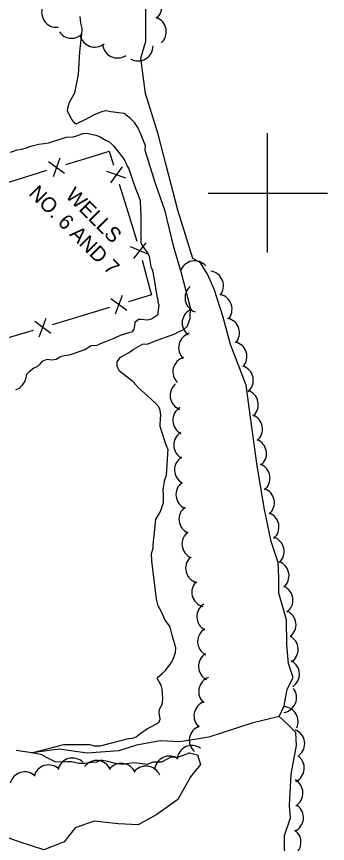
# Model space of a CAD drawing. Extents: x 642515 to 647219, y 6080136 to 6084356.
# Drawn here: x 643949.6 to 644012.2, y 6081869.2 to 6082035.7 of the extents above; entities that cross this region are included whole.
import ezdxf

# ---------------------------------------------------------------- set-up
doc = ezdxf.new("R2010")
doc.units = 0
for name, color, linetype in [('Level 1', 7, 'Continuous'), ('Level 2', 7, 'Continuous'), ('Level 31', 7, 'Continuous'), ('Level 37', 7, 'Continuous'), ('Level 4', 7, 'Continuous'), ('Level 44', 7, 'Continuous'), ('Level 61', 7, 'Continuous')]:
    doc.layers.add(name, color=color, linetype=linetype)

msp = doc.modelspace()

# ---------------------------------------------------------------- linework, layer by layer
at = {"layer": 'Level 1'}
for points in [[(643976.12, 6081969.78), (643977.34, 6081970.29), (643981.44, 6081971.77), (643982.31, 6081972.22), (643983.3, 6081972.64), (643984.03, 6081973.37), (643984.52, 6081974.85), (643984.64, 6081977.04), (643982.79, 6081983.99), (643981.24, 6081989.21), (643979.5, 6081996.45), (643977.57, 6082002.02), (643975.49, 6082008.71), (643975.57, 6082009.63), (643974.65, 6082011.98), (643974.02, 6082013.31), (643973.33, 6082014.31), (643972.61, 6082015.04), (643971.27, 6082016.16), (643968.59, 6082016.5), (643967.65, 6082016.65), (643967.61, 6082016.69), (643966.73, 6082016.48), (643965.11, 6082015.8), (643963.34, 6082014.87), (643961.52, 6082013.97), (643960.71, 6082014.93), (643959.86, 6082016.6), (643959.91, 6082017.24), (643960.3, 6082018.42), (643961.34, 6082020.32), (643962.1, 6082024), (643962.33, 6082028.53), (643962.81, 6082032.83), (643962.83, 6082033.27), (643962.58, 6082034.34), (643962.43, 6082035.69)], [(643981.25, 6081906.61), (643981.56, 6081907.63), (643981.67, 6081908.53), (643980.92, 6081911.12), (643980.51, 6081912.71), (643980.37, 6081912.99), (643979.54, 6081914.12), (643978.8, 6081915.78), (643978.08, 6081917.03), (643977.8, 6081918.35), (643976.8, 6081926.07), (643976.76, 6081927.56), (643977.11, 6081928.63), (643977.08, 6081929.12), (643977.19, 6081930.09), (643977.35, 6081931.64), (643977.46, 6081932.53), (643977.64, 6081934.45), (643978.08, 6081935.2), (643978.56, 6081935.99), (643979.19, 6081937.81), (643979.16, 6081939.06), (643979.13, 6081940.47), (643979.19, 6081940.72), (643979.4, 6081942.15), (643979.78, 6081943.34), (643980.07, 6081947.53), (643980.06, 6081947.77), (643980.1, 6081948.42), (643979.77, 6081949.25), (643979.44, 6081950.16), (643978.5, 6081953.15), (643978.48, 6081953.47), (643978.58, 6081954.69), (643978.66, 6081955.38), (643978.49, 6081956.31), (643978.24, 6081957.06), (643977.64, 6081957.76), (643977, 6081958.33), (643976.61, 6081958.67), (643976.01, 6081959.21), (643974.14, 6081960.89), (643973.05, 6081962.08), (643970.33, 6081964.29), (643969.88, 6081965.23), (643969.86, 6081966.16), (643970.5, 6081967.05), (643972.16, 6081967.95), (643972.55, 6081968.21), (643973.06, 6081968.6), (643974.94, 6081969.68), (643976.12, 6081969.78)], [(643984.38, 6081887.41), (643983.15, 6081886.89), (643982.16, 6081886.56), (643980.54, 6081886.47), (643980.02, 6081886.24), (643978.81, 6081885.57), (643977.06, 6081885.51), (643975.87, 6081885.04), (643974.44, 6081885.25), (643973.22, 6081885.43), (643970.84, 6081885.1), (643969.54, 6081885.27), (643967.97, 6081885.67), (643966.58, 6081885.92), (643965.79, 6081885.55), (643964.74, 6081885.49), (643963.33, 6081885.29), (643962.15, 6081885.27), (643960.68, 6081885.6), (643959.74, 6081885.59), (643958.61, 6081885.52), (643957.39, 6081885.62), (643955.64, 6081886.5), (643954.72, 6081887.01), (643952.71, 6081887.43), (643959.15, 6081889.11), (643964.35, 6081889.07), (643965.25, 6081888.8), (643966.47, 6081888.86), (643972.15, 6081890.3), (643972.95, 6081890.35), (643973.71, 6081890.67), (643974.4, 6081891.27), (643975.93, 6081892.29), (643976.87, 6081892.82), (643978.21, 6081893.54), (643978.5, 6081894.2), (643978.31, 6081895.45), (643978.39, 6081896.22), (643978.9, 6081897.14), (643979.04, 6081898.32), (643978.89, 6081900.21), (643978.69, 6081901.01), (643978.32, 6081901.72), (643977.96, 6081902.34), (643978.03, 6081902.67), (643978.92, 6081903.41), (643979.54, 6081903.93), (643980.82, 6081905.61), (643981.25, 6081906.61)], [(643984.38, 6081887.41), (643986.04, 6081887), (643986.65, 6081885.07), (643984.58, 6081882.58), (643982.06, 6081878.02), (643977.81, 6081875), (643974.08, 6081872.91), (643970.05, 6081873.11), (643965.26, 6081873.67), (643961.4, 6081872.31), (643959.19, 6081869.49)], [(643959.19, 6081869.49), (643955.1, 6081867.87), (643950.17, 6081869.49), (643945.82, 6081871.06), (643940.54, 6081870.21), (643938.14, 6081867.7), (643935.79, 6081863.14), (643933.19, 6081855.71), (643933.19, 6081847.35), (643931.26, 6081841.02), (643931.21, 6081836.42), (643933.07, 6081832.59), (643936.1, 6081829.89), (643941.14, 6081823.52), (643946.44, 6081817.09), (643949.41, 6081813.67)]]:
    msp.add_lwpolyline(points, dxfattribs=at)
at = {"layer": 'Level 2'}
for points in [[(643948.41, 6082008.32), (643949.72, 6082008.83), (643950.6, 6082008.95), (643951.6, 6082009.21), (643952.51, 6082009.53), (643954.1, 6082009.94), (643956.1, 6082010.2), (643959.59, 6082011.34), (643961.04, 6082011.42), (643961.72, 6082011.66), (643961.99, 6082011.79), (643962.94, 6082012.08), (643963.66, 6082012.2), (643965.58, 6082011.78)], [(643965.58, 6082011.78), (643966.44, 6082011.47), (643967.64, 6082010.69), (643968.17, 6082010.52), (643968.8, 6082009.96), (643969.1, 6082009.61), (643970.17, 6082008.27), (643970.6, 6082007.74), (643971.03, 6082007.28), (643971.42, 6082006.62), (643971.55, 6082006.35), (643971.65, 6082006.04), (643971.87, 6082005.53), (643972.13, 6082005.15), (643972.13, 6082005.15), (643973.54, 6082001.06), (643973.87, 6082000.22), (643974.24, 6081999.35), (643974.48, 6081998.6), (643974.55, 6081996.62), (643974.6, 6081995.81), (643974.65, 6081994.16), (643974.61, 6081993.43), (643974.6, 6081992.21), (643974.65, 6081991.33), (643974.63, 6081990.19), (643974.91, 6081989.56), (643975.39, 6081988.9), (643975.96, 6081988.08), (643976.32, 6081987.37), (643976.64, 6081985.33), (643976.97, 6081984.5), (643977.13, 6081983.9), (643977.93, 6081978.97), (643978.02, 6081978.73), (643978.05, 6081978.25), (643978.21, 6081977.57), (643978, 6081975.54), (643976.79, 6081974.7), (643975.99, 6081974.5), (643974.72, 6081974.63), (643974.12, 6081974.64), (643973.42, 6081974.04), (643973.37, 6081973.47), (643973.21, 6081972.69), (643972.88, 6081972.15), (643970.45, 6081971.41), (643969.18, 6081970.86), (643967.48, 6081970.16), (643966.29, 6081969.69), (643965.74, 6081969.42), (643964.6, 6081969.35)], [(643964.6, 6081969.35), (643963.35, 6081968.56), (643960.17, 6081967.5), (643959.25, 6081967.33), (643958.41, 6081967.16), (643958.29, 6081967.03), (643957.59, 6081966.59), (643956.7, 6081966.46), (643955.68, 6081966.61), (643954.69, 6081966.19), (643954.32, 6081965.68), (643953.86, 6081965.18), (643953.11, 6081964.85), (643952.17, 6081964.15), (643951.6, 6081963.6), (643951.41, 6081962.62), (643951.31, 6081962.25), (643950.67, 6081961.36), (643950.13, 6081960.77), (643949.42, 6081960.49)]]:
    msp.add_lwpolyline(points, dxfattribs=at)
at = {"layer": 'Level 37'}
for p, q in [((643959.56, 6082005.87), (643965.3, 6082007.62)), ((643956.03, 6082006.46), (643959.26, 6082004.1)), ((643958.33, 6082007.16), (643956.97, 6082003.4)), ((643950, 6082002.94), (643955.74, 6082004.7)), ((643971.57, 6082003.14), (643967.8, 6082004.48)), ((643970.86, 6082005.43), (643968.51, 6082002.19)), ((643944.26, 6082001.19), (643950, 6082002.94)), ((643970.28, 6082001.9), (643972.06, 6081996.16)), ((643972.06, 6081996.16), (643973.83, 6081990.43)), ((643975.61, 6081990.08), (643973.14, 6081986.94)), ((643976.23, 6081987.76), (643972.52, 6081989.26)), ((643974.89, 6081986.58), (643976.44, 6081980.78)), ((643969.53, 6081975.79), (643970.9, 6081979.55)), ((643971.82, 6081976.49), (643968.6, 6081978.85)), ((643968.3, 6081977.09), (643962.55, 6081975.35)), ((643954.2, 6081971.18), (643955.58, 6081974.93)), ((643956.5, 6081971.86), (643953.28, 6081974.24)), ((643952.98, 6081972.47), (643947.23, 6081970.75))]:
    msp.add_line(p, q, dxfattribs=at)
for points in [[(643965.3, 6082007.62), (643968.23, 6082008.52), (643969.1, 6082005.72)], [(643976.44, 6081980.78), (643976.74, 6081979.64), (643972.12, 6081978.24)], [(643962.55, 6081975.35), (643960.8, 6081974.82), (643956.81, 6081973.62)]]:
    msp.add_lwpolyline(points, dxfattribs=at)
at = {"layer": 'Level 4'}
for points in [[(644003.58, 6081864.96), (644003.49, 6081870.78), (644004.76, 6081874.3), (644004.53, 6081876.83), (644004.83, 6081883.09), (644005.96, 6081888.9), (644005.81, 6081891.52), (644004.16, 6081893.15), (644002.42, 6081894.7), (644003.45, 6081896.89), (644004.07, 6081900.21), (644005.25, 6081902.57), (644004.35, 6081905.4), (644003.96, 6081909.16), (644003.92, 6081914.17), (644002.37, 6081919.59), (644002.36, 6081922.71), (644002.26, 6081925.74), (644000.87, 6081929.94), (643999.5, 6081936.44), (643998.01, 6081945.23), (643996.73, 6081954.45), (643995.83, 6081961.47), (643992.64, 6081969.6), (643991.17, 6081975.11), (643989.36, 6081980.77), (643988.04, 6081983.82), (643986.59, 6081986.04), (643985.06, 6081986.95), (643982.03, 6081996.65), (643979.69, 6082005.74), (643978.1, 6082011.99), (643975.55, 6082020.14), (643974.59, 6082027.31), (643975.63, 6082030.69), (643975.64, 6082038.08)], [(644002.42, 6081894.7), (643996.92, 6081893.42), (643988.3, 6081890.58), (643982.53, 6081889.61), (643978.57, 6081889.81), (643973.78, 6081888.97), (643970.2, 6081887.84), (643963.83, 6081887.33), (643958.16, 6081888.13), (643952.71, 6081887.43), (643949.56, 6081887.91)]]:
    msp.add_lwpolyline(points, dxfattribs=at)
at = {"layer": 'Level 44'}
for centre, start, end in [((643975.81, 6082037.52), 310.688, 70.666), ((643957.67, 6082036.49), 156.2918, 276.2698), ((643976.74, 6082032.61), 310.688, 70.666), ((643960.71, 6082034.29), 214.7852, 309.0101), ((643965.38, 6082032.5), 189.0321, 309.0101), ((643969.91, 6082030.31), 184.2003, 304.1783), ((643974.07, 6082029.73), 240.0899, 0.0679), ((643985.45, 6081983.47), 41.0862, 161.0642), ((643988.25, 6081981.42), 321.2221, 81.2), ((643986.5, 6081979.03), 131.3313, 251.3092), ((643989.97, 6081976.74), 317.4355, 77.4135), ((643985.94, 6081973.98), 112.4764, 232.4544), ((643991.47, 6081971.97), 317.4355, 77.4135), ((643985.22, 6081969.01), 106.6726, 226.6506), ((643992.96, 6081967.2), 317.4355, 77.4135), ((643984.07, 6081964.14), 106.6726, 226.6506), ((643994.25, 6081962.41), 311.5866, 71.5645), ((643983.51, 6081959.38), 129.7946, 249.7725), ((643995.25, 6081957.51), 311.5866, 71.5645), ((643984.06, 6081954.38), 122.0427, 242.0207), ((643996.1, 6081952.59), 309.6885, 69.6664), ((643984.23, 6081949.38), 122.0427, 242.0207), ((643996.9, 6081947.67), 308.1953, 68.1733), ((643984.41, 6081944.39), 122.0427, 242.0207), ((643997.61, 6081942.72), 308.1953, 68.1733), ((643984.68, 6081939.42), 126.9603, 246.9383), ((643998.49, 6081937.78), 310.6372, 70.6152), ((643985.28, 6081934.46), 126.9603, 246.9383), ((643999.41, 6081932.87), 310.6372, 70.6152), ((643985.89, 6081929.49), 126.9603, 246.9383), ((644000.45, 6081927.97), 312.1478, 72.1258), ((643986.63, 6081924.6), 134.3617, 254.3396), ((644001.43, 6081923.08), 310.0008, 69.9788), ((643987.87, 6081919.75), 134.3617, 254.3396), ((644002.23, 6081918.16), 307.0378, 67.0158), ((643988.88, 6081914.81), 121.981, 241.9589), ((644002.84, 6081913.2), 307.0378, 67.0158), ((643989.05, 6081909.81), 121.981, 241.9589), ((644003.27, 6081908.24), 302.9888, 62.9667), ((643989.22, 6081904.82), 121.981, 241.9589), ((644003.53, 6081903.25), 302.9888, 62.9667), ((643989.25, 6081899.76), 109.2195, 229.1974), ((644002.95, 6081898.52), 278.1954, 38.1733), ((643988.31, 6081894.85), 109.2195, 229.1974), ((644003.25, 6081893.71), 335.7208, 85.2249), ((643987.37, 6081889.94), 109.2195, 229.1974), ((644004.58, 6081889.25), 308.9865, 68.9644), ((643984.9, 6081885.88), 55.0501, 175.028), ((643960.88, 6081883.37), 46.2093, 166.1872), ((643980.37, 6081883.77), 55.0501, 175.028), ((644004.51, 6081884.36), 295.172, 55.1499), ((643956.08, 6081881.98), 46.2093, 166.1872), ((643965.72, 6081882.88), 23.521, 143.499), ((643970.69, 6081882.31), 23.521, 143.499), ((643975.66, 6081881.75), 23.521, 143.499), ((643951.27, 6081880.58), 46.2093, 166.1872), ((644004.23, 6081879.34), 301.3191, 61.297), ((644004.33, 6081874.38), 294.4068, 54.3847), ((644003.84, 6081869.4), 294.4068, 54.3847)]:
    msp.add_arc(centre, 3, start, end, dxfattribs=at)
at = {"layer": 'Level 61'}
for p, q in [((644000, 6082012.16), (644000, 6081988.16)), ((644012.16, 6082000), (643988.16, 6082000))]:
    msp.add_line(p, q, dxfattribs=at)

# ---------------------------------------------------------------- texts
at = {"layer": 'Level 31'}
for s, p in [('NO. 6 AND 7 ', (643951.89, 6081999.86)), ('WELLS', (643959.29, 6081999.41))]:
    msp.add_text(s, height=3, rotation=315.1748, dxfattribs=at).set_placement(p)

doc.saveas('drawing.dxf')
